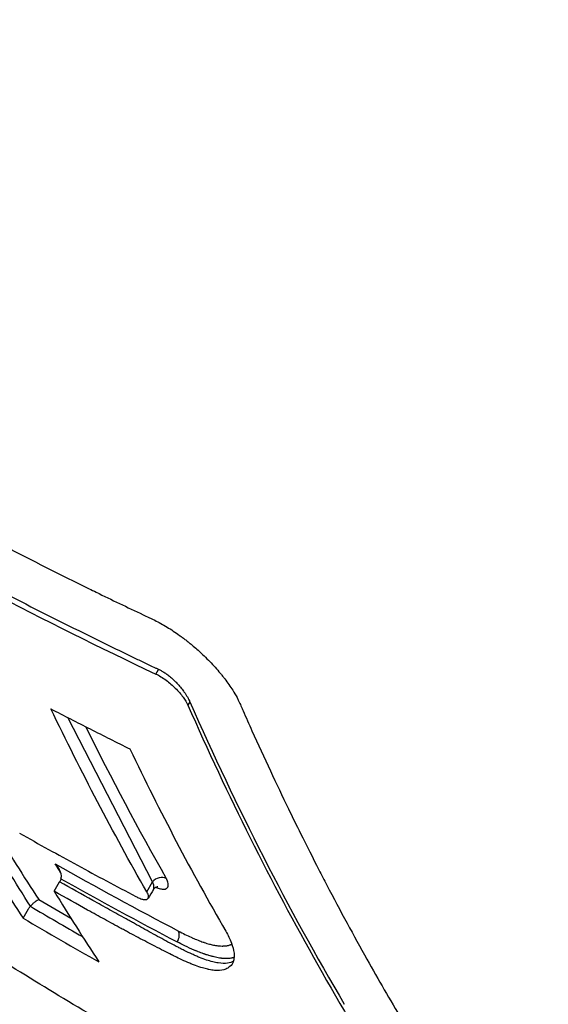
# Model space of a CAD drawing. Header units: millimetres. Extents: x 0 to 4378, y 0 to 2397.
# Tile 556 of 656: x 2593 to 2603, y 930 to 949. Entities that reach past the tile are written whole.
import ezdxf

# ---------------------------------------------------------------- set-up
doc = ezdxf.new("R2010")
doc.units = ezdxf.units.MM
doc.header["$LTSCALE"] = 0.2
doc.layers.add('01_Object Line', color=4, linetype='Continuous')

# ---------------------------------------------------------------- blocks, each defined once
blk = doc.blocks.new('Blk$A18R2-0W24D')
for p, q in [((-142.241, 77.462), (-142.189, 77.552)), ((-141.593, 76.934), (-141.63, 76.869)), ((-142.305, 73.488), (-143.923, 76.629)), ((-144.184, 73.308), (-144.08, 73.489)), ((-142.415, 73.298), (-142.305, 73.488))]:
    blk.add_line(p, q)
for centre, major_axis, ratio, start_param, end_param in [((28.63, 257.848), (-155.88, -199.839), 0.415212, 6.063345, 6.120335), ((-65.509, 161.524), (-60.369, -104.64), 0.577245, 5.914776, 5.957186), ((-69.171, 164.066), (-60.674, -105.048), 0.577394, 5.976389, 5.997489), ((-69.33, 164.136), (-60.859, -105.378), 0.577377, 5.978619, 5.999674), ((-144.344, 73.681), (0.258, -0.158), 0.755576, 1.036832, 1.323301), ((-94.96, 169.909), (26.705, 114.175), 0.494204, 2.675704, 2.678417), ((-72.291, 158.852), (98.842, 59.008), 0.777157, 3.557669, 3.586087), ((-72.207, 158.672), (-99.019, -58.935), 0.776942, 0.418714, 0.44548), ((-142.164, 73.406), (0.174, 0.099), 0.77354, 0.465979, 1.995866), ((-67.897, 163.313), (-60.833, -105.398), 0.577324, 5.978461, 5.999516), ((-72.914, 155.783), (-96.822, -57.828), 0.777191, 0.401414, 0.409159), ((-72.782, 155.606), (-97.084, -57.708), 0.776833, 0.401334, 0.413834), ((-72.916, 155.376), (-97.084, -57.708), 0.77683, 0.401272, 0.419419), ((-141.93, 72.396), (0.093, 0.177), 0.567947, 4.687236, 5.953583)]:
    blk.add_ellipse(centre, major_axis=major_axis, ratio=ratio, start_param=start_param, end_param=end_param)
for points, knots in [([(-54.895, 85.697), (-54.898, 85.699), (-54.926, 85.717), (-55.022, 85.776), (-55.064, 85.802), (-55.207, 85.888), (-55.325, 85.959), (-55.745, 86.209), (-56.112, 86.426), (-57.449, 87.213), (-58.66, 87.921), (-60.563, 89.03), (-61.008, 89.289), (-62.008, 89.87), (-62.569, 90.197), (-63.374, 90.664), (-63.593, 90.791), (-63.87, 90.952), (-63.921, 90.981), (-64.016, 91.037), (-64.062, 91.063), (-64.134, 91.105), (-64.159, 91.12), (-64.22, 91.155), (-64.259, 91.178), (-64.369, 91.242), (-64.46, 91.294), (-64.919, 91.563), (-65.294, 91.783), (-66.482, 92.478), (-67.341, 92.98), (-69.268, 94.107), (-70.348, 94.738), (-71.735, 95.549), (-71.977, 95.69), (-72.346, 95.906), (-72.469, 95.978), (-72.685, 96.104), (-72.771, 96.154), (-73.262, 96.44), (-73.725, 96.708), (-76.161, 98.12), (-78.184, 99.293), (-81.25, 101.068), (-82.233, 101.637), (-85.151, 103.326), (-87.135, 104.473), (-90.097, 106.185), (-91.057, 106.74), (-92.961, 107.839), (-93.911, 108.388), (-96.726, 110.013), (-98.62, 111.107), (-104.147, 114.294), (-107.871, 116.441), (-112.454, 119.08), (-113.232, 119.528), (-116.941, 121.665), (-119.914, 123.376), (-124.016, 125.738), (-125.136, 126.382), (-127.233, 127.59), (-128.21, 128.152), (-130.036, 129.203), (-130.886, 129.693), (-134.698, 131.888), (-137.599, 133.558), (-141.085, 135.568), (-141.773, 135.964), (-143.471, 136.943), (-144.468, 137.518), (-146.412, 138.64), (-147.358, 139.186), (-148.277, 139.716)], [0.000001, 0.000001, 0.000001, 0.000001, 0.0219532, 0.0219532, 0.0351184, 0.0351184, 0.0614547, 0.0614547, 0.1141108, 0.1141108, 0.2193661, 0.2193661, 0.2494452, 0.2494452, 0.2838226, 0.2838226, 0.2965481, 0.2965481, 0.2993275, 0.2993275, 0.3018631, 0.3018631, 0.3033739, 0.3033739, 0.3052155, 0.3052155, 0.3091295, 0.3091295, 0.3252412, 0.3252412, 0.3574735, 0.3574735, 0.3925774, 0.3925774, 0.3999028, 0.3999028, 0.4035745, 0.4035745, 0.4063648, 0.4063648, 0.4181873, 0.4181873, 0.4644663, 0.4644663, 0.485753, 0.485753, 0.5266159, 0.5266159, 0.5454334, 0.5454334, 0.5638445, 0.5638445, 0.5994036, 0.5994036, 0.6655638, 0.6655638, 0.6790011, 0.6790011, 0.7294087, 0.7294087, 0.7483147, 0.7483147, 0.7648625, 0.7648625, 0.7793406, 0.7793406, 0.8301111, 0.8301111, 0.8427768, 0.8427768, 0.8617727, 0.8617727, 0.8807622, 0.8807622, 0.8807622, 0.8807622]), ([(-137.631, 65.108), (-137.651, 65.12), (-137.667, 65.129), (-137.704, 65.15), (-137.722, 65.161), (-137.777, 65.192), (-137.813, 65.214), (-137.923, 65.278), (-137.997, 65.321), (-138.219, 65.453), (-138.369, 65.542), (-138.837, 65.826), (-139.159, 66.025), (-140.287, 66.743), (-141.115, 67.299), (-143.095, 68.69), (-144.263, 69.559), (-146.167, 71.052), (-146.91, 71.654), (-148.549, 73.02), (-149.443, 73.794), (-150.866, 75.068), (-151.399, 75.556), (-152.586, 76.663), (-153.239, 77.288), (-154.757, 78.779), (-155.618, 79.654), (-157.176, 81.292), (-157.874, 82.048), (-159.328, 83.669), (-160.079, 84.534), (-161.621, 86.372), (-162.408, 87.346), (-163.918, 89.29), (-164.642, 90.259), (-166.029, 92.198), (-166.694, 93.168), (-167.944, 95.081), (-168.53, 96.023), (-169.636, 97.895), (-170.154, 98.824), (-172.575, 103.434), (-173.87, 106.851), (-174.594, 110.527), (-174.691, 111.19), (-174.839, 112.78), (-174.841, 113.671), (-174.711, 114.901), (-174.646, 115.292), (-174.472, 116.039), (-174.363, 116.394), (-174.232, 116.728)], [0.000001, 0.000001, 0.000001, 0.000001, 0.008819, 0.008819, 0.017845, 0.017845, 0.035907, 0.035907, 0.072142, 0.072142, 0.145603, 0.145603, 0.301293, 0.301293, 0.697737, 0.697737, 1.249707, 1.249707, 1.602664, 1.602664, 2.030274, 2.030274, 2.287608, 2.287608, 2.606643, 2.606643, 3.037233, 3.037233, 3.398935, 3.398935, 3.802667, 3.802667, 4.249499, 4.249499, 4.690315, 4.690315, 5.13136, 5.13136, 5.56388, 5.56388, 5.998967, 5.998967, 7.754061, 7.754061, 8.158838, 8.158838, 8.768034, 8.768034, 9.073949, 9.073949, 9.380631, 9.380631, 9.380631, 9.380631]), ([(-137.112, 62.857), (-137.273, 62.95), (-137.721, 63.208), (-138.778, 63.859), (-139.199, 64.127), (-139.904, 64.587), (-140.188, 64.775), (-141.598, 65.725), (-142.746, 66.545), (-144.659, 67.983), (-145.427, 68.58), (-147.215, 70.014), (-148.233, 70.866), (-150.599, 72.926), (-151.937, 74.154), (-155.01, 77.121), (-156.728, 78.893), (-158.824, 81.209), (-159.266, 81.707), (-160.138, 82.707), (-160.564, 83.205), (-161.09, 83.831), (-161.194, 83.955), (-161.407, 84.212), (-161.515, 84.343), (-161.727, 84.599), (-161.832, 84.727), (-162.139, 85.103), (-162.34, 85.352), (-162.737, 85.849), (-162.934, 86.098), (-163.233, 86.479), (-163.337, 86.612), (-163.541, 86.875), (-163.643, 87.007), (-163.949, 87.405), (-164.154, 87.674), (-164.554, 88.205), (-164.752, 88.47), (-165.125, 88.975), (-165.299, 89.214), (-165.561, 89.577), (-165.648, 89.698), (-165.927, 90.088), (-166.111, 90.348), (-166.476, 90.87), (-166.656, 91.131), (-167.012, 91.651), (-167.186, 91.908), (-167.533, 92.429), (-167.694, 92.672), (-167.944, 93.055), (-168.032, 93.191), (-168.191, 93.438), (-168.265, 93.553), (-168.416, 93.791), (-168.496, 93.917), (-168.734, 94.295), (-168.887, 94.543), (-169.189, 95.036), (-169.338, 95.281), (-169.632, 95.773), (-169.776, 96.018), (-170.059, 96.504), (-170.198, 96.748), (-170.472, 97.232), (-170.605, 97.471), (-170.867, 97.948), (-171.006, 98.205), (-171.205, 98.578), (-171.266, 98.695), (-171.383, 98.917), (-171.442, 99.031), (-171.957, 100.028), (-172.38, 100.901), (-172.938, 102.135), (-173.1, 102.507), (-173.402, 103.221), (-173.542, 103.564), (-173.801, 104.223), (-173.921, 104.538), (-174.087, 104.994), (-174.14, 105.141), (-174.241, 105.428), (-174.29, 105.569), (-174.382, 105.841), (-174.426, 105.976), (-174.554, 106.368), (-174.635, 106.629), (-174.78, 107.113), (-174.848, 107.351), (-174.972, 107.806), (-175.029, 108.024), (-175.106, 108.339), (-175.131, 108.44), (-175.2, 108.734), (-175.243, 108.925), (-175.32, 109.29), (-175.356, 109.468), (-175.451, 109.971), (-175.504, 110.294), (-175.629, 111.167), (-175.682, 111.703), (-175.752, 112.995), (-175.736, 113.726), (-175.625, 114.75), (-175.574, 115.08), (-175.474, 115.555), (-175.438, 115.71), (-175.377, 115.938), (-175.356, 116.013), (-175.324, 116.125), (-175.312, 116.162), (-175.295, 116.217), (-175.29, 116.236), (-175.278, 116.272), (-175.272, 116.29), (-175.266, 116.309)], [0.000002, 0.000002, 0.000002, 0.000002, 0.068396, 0.068396, 0.113225, 0.113225, 0.143068, 0.143068, 0.261804, 0.261804, 0.340398, 0.340398, 0.445112, 0.445112, 0.58476, 0.58476, 0.770646, 0.770646, 0.820914, 0.820914, 0.870505, 0.870505, 0.882769, 0.882769, 0.895757, 0.895757, 0.908699, 0.908699, 0.933689, 0.933689, 0.958342, 0.958342, 0.971541, 0.971541, 0.985008, 0.985008, 1.012116, 1.012116, 1.039467, 1.039467, 1.064342, 1.064342, 1.077017, 1.077017, 1.103525, 1.103525, 1.129763, 1.129763, 1.156376, 1.156376, 1.183318, 1.183318, 1.195097, 1.195097, 1.205034, 1.205034, 1.215755, 1.215755, 1.236325, 1.236325, 1.256757, 1.256757, 1.277456, 1.277456, 1.298369, 1.298369, 1.31914, 1.31914, 1.338917, 1.338917, 1.348349, 1.348349, 1.358318, 1.358318, 1.436393, 1.436393, 1.470506, 1.470506, 1.502489, 1.502489, 1.53257, 1.53257, 1.546517, 1.546517, 1.559977, 1.559977, 1.573067, 1.573067, 1.598315, 1.598315, 1.621947, 1.621947, 1.64382, 1.64382, 1.654133, 1.654133, 1.674222, 1.674222, 1.692702, 1.692702, 1.72678, 1.72678, 1.786154, 1.786154, 1.875164, 1.875164, 1.919672, 1.919672, 1.941935, 1.941935, 1.953066, 1.953066, 1.958631, 1.958631, 1.961414, 1.961414, 1.964192, 1.964192, 1.964192, 1.964192]), ([(-137.112, 62.857), (-137.082, 62.84), (-137.054, 62.824), (-136.997, 62.792), (-136.968, 62.775), (-136.882, 62.726), (-136.825, 62.694), (-136.653, 62.597), (-136.538, 62.534), (-136.196, 62.345), (-135.97, 62.223), (-135.297, 61.866), (-134.855, 61.642), (-134.126, 61.286), (-133.835, 61.148), (-132.403, 60.49), (-131.293, 60.042), (-129.918, 59.56), (-129.616, 59.458), (-128.513, 59.108), (-127.739, 58.901), (-125.997, 58.524), (-125.053, 58.39), (-124.053, 58.332), (-123.94, 58.327), (-122.64, 58.281), (-121.561, 58.4), (-119.538, 58.986), (-118.627, 59.493), (-117.164, 60.884), (-116.608, 61.77), (-116.078, 63.353), (-115.952, 63.906), (-115.542, 66.895), (-115.956, 69.921), (-117.901, 75.755), (-119.047, 78.344), (-121.946, 83.729), (-123.694, 86.517), (-125.69, 89.311)], [-8.649689, -8.649689, -8.649689, -8.649689, -8.637409, -8.637409, -8.624985, -8.624985, -8.600078, -8.600078, -8.550156, -8.550156, -8.450665, -8.450665, -8.252393, -8.252393, -8.119323, -8.119323, -7.592166, -7.592166, -7.442693, -7.442693, -7.047186, -7.047186, -6.520095, -6.520095, -6.453502, -6.453502, -5.733954, -5.733954, -4.923941, -4.923941, -4.117004, -4.117004, -3.731257, -3.731257, -2.166854, -2.166854, -1.083067, -1.083067, -0.000001, -0.000001, -0.000001, -0.000001]), ([(-137.631, 65.108), (-137.608, 65.095), (-137.59, 65.084), (-137.55, 65.062), (-137.53, 65.05), (-137.469, 65.015), (-137.429, 64.993), (-137.308, 64.924), (-137.227, 64.878), (-136.982, 64.741), (-136.818, 64.651), (-136.303, 64.372), (-135.956, 64.19), (-133.875, 63.139), (-132.181, 62.436), (-129.137, 61.432), (-127.746, 61.1), (-124.185, 60.62), (-122.241, 60.812), (-119.108, 62.298), (-117.87, 63.72), (-116.949, 68.164), (-117.21, 70.929), (-118.831, 76.283), (-119.796, 78.619), (-122.297, 83.535), (-123.823, 86.089), (-125.596, 88.691)], [-8.642266, -8.642266, -8.642266, -8.642266, -8.632346, -8.632346, -8.622197, -8.622197, -8.601866, -8.601866, -8.560989, -8.560989, -8.477588, -8.477588, -8.298471, -8.298471, -7.409545, -7.409545, -6.575204, -6.575204, -5.096739, -5.096739, -3.506638, -3.506638, -2.014963, -2.014963, -1.012761, -1.012761, -0.000001, -0.000001, -0.000001, -0.000001]), ([(-154.398, 84.607), (-154.393, 84.603), (-154.388, 84.599), (-154.382, 84.596), (-154.375, 84.59), (-154.367, 84.585), (-154.36, 84.58), (-154.345, 84.569), (-154.33, 84.559), (-154.314, 84.548), (-154.254, 84.506), (-154.193, 84.464), (-154.133, 84.422), (-154.072, 84.38), (-154.011, 84.339), (-153.951, 84.297), (-153.935, 84.286), (-153.92, 84.276), (-153.905, 84.265), (-153.89, 84.255), (-153.875, 84.245), (-153.859, 84.234), (-153.829, 84.213), (-153.799, 84.192), (-153.768, 84.172), (-153.524, 84.005), (-153.28, 83.84), (-153.034, 83.676), (-152.542, 83.347), (-152.046, 83.024), (-151.545, 82.705), (-151.044, 82.386), (-150.539, 82.072), (-150.03, 81.763), (-149.521, 81.454), (-149.007, 81.15), (-148.489, 80.851), (-148.48, 80.846), (-148.472, 80.841), (-148.463, 80.835), (-147.954, 80.541), (-147.44, 80.252), (-146.923, 79.968), (-146.397, 79.679), (-145.866, 79.394), (-145.332, 79.115), (-144.797, 78.835), (-144.259, 78.561), (-143.716, 78.292), (-143.445, 78.157), (-143.173, 78.024), (-142.9, 77.891), (-142.865, 77.875), (-142.831, 77.858), (-142.797, 77.842), (-142.78, 77.834), (-142.763, 77.826), (-142.746, 77.817), (-142.729, 77.809), (-142.712, 77.801), (-142.694, 77.793), (-142.626, 77.76), (-142.558, 77.727), (-142.489, 77.694), (-142.421, 77.662), (-142.352, 77.629), (-142.283, 77.596), (-142.266, 77.588), (-142.249, 77.58), (-142.232, 77.572), (-142.223, 77.568), (-142.215, 77.564), (-142.206, 77.56), (-142.2, 77.557), (-142.195, 77.554), (-142.189, 77.552)], [0, 0, 0, 0, 0.0013857, 0.0013857, 0.0013857, 0.0033723, 0.0033723, 0.0033723, 0.0073454, 0.0073454, 0.0073454, 0.0232379, 0.0232379, 0.0232379, 0.0391303, 0.0391303, 0.0391303, 0.0431034, 0.0431034, 0.0431034, 0.0470765, 0.0470765, 0.0470765, 0.0550227, 0.0550227, 0.0550227, 0.1185925, 0.1185925, 0.1185925, 0.2457321, 0.2457321, 0.2457321, 0.3728716, 0.3728716, 0.3728716, 0.5000112, 0.5000112, 0.5000112, 0.5021867, 0.5021867, 0.5021867, 0.6271507, 0.6271507, 0.6271507, 0.7543218, 0.7543218, 0.7543218, 0.8814771, 0.8814771, 0.8814771, 0.9450548, 0.9450548, 0.9450548, 0.953002, 0.953002, 0.953002, 0.9569756, 0.9569756, 0.9569756, 0.9609492, 0.9609492, 0.9609492, 0.9768436, 0.9768436, 0.9768436, 0.992738, 0.992738, 0.992738, 0.9967116, 0.9967116, 0.9967116, 0.9986984, 0.9986984, 0.9986984, 1, 1, 1, 1]), ([(-154.45, 84.517), (-152.54, 83.186), (-150.561, 81.928), (-146.485, 79.575), (-144.393, 78.48), (-142.241, 77.462)], [0, 0, 0, 0, 0.502185, 0.502185, 1, 1, 1, 1]), ([(-148.609, 81.811), (-148.599, 81.805), (-148.589, 81.8), (-148.579, 81.794), (-148.071, 81.5), (-147.558, 81.211), (-147.041, 80.927), (-146.992, 80.9), (-146.943, 80.873), (-146.894, 80.847), (-146.37, 80.56), (-145.842, 80.278), (-145.31, 80.001), (-145.257, 79.974), (-145.205, 79.947), (-145.153, 79.919), (-144.611, 79.639), (-144.065, 79.363), (-143.515, 79.093), (-143.471, 79.072), (-143.427, 79.05), (-143.383, 79.028), (-143.085, 78.883), (-142.787, 78.739), (-142.487, 78.597), (-142.449, 78.579), (-142.412, 78.561), (-142.374, 78.543), (-142.356, 78.534), (-142.337, 78.525), (-142.318, 78.517), (-142.299, 78.508), (-142.281, 78.499), (-142.262, 78.49), (-142.186, 78.452), (-142.108, 78.409), (-142.028, 78.361), (-141.949, 78.313), (-141.869, 78.26), (-141.79, 78.202), (-141.77, 78.188), (-141.75, 78.174), (-141.73, 78.159), (-141.72, 78.151), (-141.711, 78.144), (-141.701, 78.136)], [-0.8616263, -0.8616263, -0.8616263, -0.8616263, -0.8610298, -0.8610298, -0.8610298, -0.8298956, -0.8298956, -0.8298956, -0.826965, -0.826965, -0.826965, -0.7954426, -0.7954426, -0.7954426, -0.7923494, -0.7923494, -0.7923494, -0.7603025, -0.7603025, -0.7603025, -0.7577381, -0.7577381, -0.7577381, -0.7404325, -0.7404325, -0.7404325, -0.7382693, -0.7382693, -0.7382693, -0.7371877, -0.7371877, -0.7371877, -0.7361061, -0.7361061, -0.7361061, -0.7317796, -0.7317796, -0.7317796, -0.7274532, -0.7274532, -0.7274532, -0.7263716, -0.7263716, -0.7263716, -0.7258308, -0.7258308, -0.7258308, -0.7258308]), ([(-141.701, 78.136), (-141.691, 78.129), (-141.681, 78.121), (-141.661, 78.106), (-141.652, 78.099), (-141.632, 78.083), (-141.622, 78.075), (-141.603, 78.06), (-141.583, 78.044), (-141.555, 78.02), (-141.505, 77.978), (-141.465, 77.944), (-141.396, 77.882), (-141.358, 77.846), (-141.246, 77.738), (-141.174, 77.665), (-141.075, 77.554), (-141.043, 77.517), (-140.997, 77.461), (-140.981, 77.443), (-140.959, 77.415), (-140.952, 77.406), (-140.938, 77.388), (-140.931, 77.379), (-140.868, 77.296), (-140.817, 77.224), (-140.742, 77.105), (-140.715, 77.058), (-140.69, 77.012)], [-0.72583083, -0.72583083, -0.72583083, -0.72583083, -0.72529003, -0.72529003, -0.72474923, -0.72474923, -0.72420843, -0.72420843, -0.72366763, -0.72312683, -0.72258602, -0.72084984, -0.72084984, -0.71857285, -0.71857285, -0.71401887, -0.71401887, -0.71174188, -0.71174188, -0.71060338, -0.71060338, -0.71003414, -0.71003414, -0.70946489, -0.70946489, -0.70491091, -0.70491091, -0.70178277, -0.70178277, -0.70178277, -0.70178277]), ([(-142.241, 77.462), (-142.21, 77.448), (-142.178, 77.431), (-142.112, 77.391), (-142.078, 77.368), (-141.983, 77.298), (-141.924, 77.247), (-141.812, 77.137), (-141.761, 77.077), (-141.681, 76.967), (-141.651, 76.916), (-141.63, 76.869)], [-0.09661852, -0.09661852, -0.09661852, -0.09661852, -0.08429612, -0.08429612, -0.07141548, -0.07141548, -0.04825685, -0.04825685, -0.02320784, -0.02320784, -0.00000099, -0.00000099, -0.00000099, -0.00000099]), ([(-142.189, 77.552), (-142.186, 77.55), (-142.183, 77.549), (-142.18, 77.548), (-142.171, 77.543), (-142.163, 77.539), (-142.154, 77.535), (-142.145, 77.53), (-142.136, 77.525), (-142.127, 77.52), (-142.118, 77.515), (-142.109, 77.51), (-142.1, 77.505), (-142.091, 77.499), (-142.082, 77.494), (-142.073, 77.488), (-142.064, 77.482), (-142.055, 77.476), (-142.046, 77.469), (-142.024, 77.454), (-142.003, 77.438), (-141.982, 77.421), (-141.975, 77.415), (-141.967, 77.409), (-141.96, 77.403), (-141.937, 77.383), (-141.914, 77.362), (-141.891, 77.341), (-141.879, 77.329), (-141.867, 77.317), (-141.855, 77.305), (-141.831, 77.28), (-141.809, 77.255), (-141.788, 77.231), (-141.765, 77.204), (-141.744, 77.178), (-141.724, 77.151), (-141.71, 77.132), (-141.697, 77.113), (-141.684, 77.094), (-141.662, 77.062), (-141.643, 77.031), (-141.627, 77.001), (-141.626, 76.999), (-141.624, 76.997), (-141.623, 76.995), (-141.615, 76.979), (-141.607, 76.964), (-141.6, 76.949), (-141.597, 76.944), (-141.595, 76.939), (-141.593, 76.934)], [0, 0, 0, 0, 0.012221, 0.012221, 0.012221, 0.047655, 0.047655, 0.047655, 0.083088, 0.083088, 0.083088, 0.118522, 0.118522, 0.118522, 0.153956, 0.153956, 0.153956, 0.18939, 0.18939, 0.18939, 0.274043, 0.274043, 0.274043, 0.303147, 0.303147, 0.303147, 0.399406, 0.399406, 0.399406, 0.452337, 0.452337, 0.452337, 0.557779, 0.557779, 0.557779, 0.669196, 0.669196, 0.669196, 0.750718, 0.750718, 0.750718, 0.889469, 0.889469, 0.889469, 0.899909, 0.899909, 0.899909, 0.974503, 0.974503, 0.974503, 1, 1, 1, 1]), ([(-140.69, 77.012), (-140.679, 76.991), (-140.669, 76.97), (-140.651, 76.934), (-140.644, 76.918), (-140.63, 76.886), (-140.623, 76.87), (-140.602, 76.822), (-140.588, 76.791), (-140.518, 76.632), (-140.461, 76.505), (-140.289, 76.122), (-140.172, 75.866), (-139.939, 75.368), (-139.824, 75.126), (-139.631, 74.728), (-139.554, 74.571), (-139.36, 74.181), (-139.243, 73.949), (-139.075, 73.621), (-139.025, 73.524), (-138.847, 73.183), (-138.717, 72.939), (-138.462, 72.467), (-138.335, 72.237), (-138.098, 71.813), (-137.987, 71.618), (-137.765, 71.234), (-137.654, 71.044), (-137.497, 70.78), (-137.453, 70.706), (-137.295, 70.443), (-137.18, 70.254), (-136.95, 69.882), (-136.834, 69.697), (-136.652, 69.412), (-136.586, 69.31), (-136.413, 69.042), (-136.305, 68.876), (-136.087, 68.548), (-135.978, 68.386), (-135.792, 68.113), (-135.715, 68.002), (-135.634, 67.884), (-135.629, 67.877), (-135.548, 67.761), (-135.472, 67.652), (-135.376, 67.516), (-135.356, 67.488), (-135.327, 67.448), (-135.318, 67.434), (-135.299, 67.407), (-135.289, 67.393), (-135.26, 67.353), (-135.244, 67.327), (-135.214, 67.277), (-135.201, 67.253), (-135.179, 67.208), (-135.17, 67.186), (-135.157, 67.145), (-135.153, 67.126), (-135.149, 67.104), (-135.149, 67.099), (-135.148, 67.091), (-135.148, 67.086), (-135.148, 67.074), (-135.148, 67.066), (-135.151, 67.043), (-135.155, 67.029), (-135.167, 67.005), (-135.175, 66.994), (-135.191, 66.979), (-135.197, 66.974), (-135.204, 66.97)], [-0.7017828, -0.7017828, -0.7017828, -0.7017828, -0.7003569, -0.7003569, -0.6992184, -0.6992184, -0.6980799, -0.6980799, -0.695803, -0.695803, -0.686695, -0.686695, -0.6680969, -0.6680969, -0.6502632, -0.6502632, -0.6386154, -0.6386154, -0.621147, -0.621147, -0.6138313, -0.6138313, -0.5952068, -0.5952068, -0.5773995, -0.5773995, -0.5620652, -0.5620652, -0.5469441, -0.5469441, -0.5409677, -0.5409677, -0.5257367, -0.5257367, -0.5106145, -0.5106145, -0.5021739, -0.5021739, -0.48836, -0.48836, -0.4746264, -0.4746264, -0.4651526, -0.4651526, -0.4645611, -0.4645611, -0.4551579, -0.4551579, -0.4528071, -0.4528071, -0.4516317, -0.4516317, -0.4504563, -0.4504563, -0.4481055, -0.4481055, -0.4457547, -0.4457547, -0.4434039, -0.4434039, -0.4410531, -0.4410531, -0.4404654, -0.4404654, -0.4398777, -0.4398777, -0.4387023, -0.4387023, -0.4363515, -0.4363515, -0.4340007, -0.4340007, -0.4326907, -0.4326907, -0.4326907, -0.4326907]), ([(-141.63, 76.869), (-140.868, 75.14), (-140.041, 73.484), (-138.253, 70.317), (-137.294, 68.809), (-136.271, 67.376)], [-1.721723, -1.721723, -1.721723, -1.721723, -0.860862, -0.860862, -0.000001, -0.000001, -0.000001, -0.000001]), ([(-142.415, 73.298), (-142.738, 73.862), (-143.05, 74.436), (-143.66, 75.601), (-143.957, 76.194), (-144.248, 76.796)], [-1, -1, -1, -1, -0.5, -0.5, 0, 0, 0, 0]), ([(-144.248, 76.796), (-143.998, 76.668), (-143.748, 76.54), (-143.245, 76.284), (-142.992, 76.157), (-142.738, 76.03)], [0, 0, 0, 0, 0.1025805, 0.1025805, 0.205161, 0.205161, 0.205161, 0.205161]), ([(-142.738, 76.03), (-142.451, 75.432), (-142.154, 74.842), (-141.549, 73.683), (-141.23, 73.109), (-140.904, 72.545)], [-0.9999995, -0.9999995, -0.9999995, -0.9999995, -0.4999998, -0.4999998, 0, 0, 0, 0]), ([(-144.844, 74.418), (-144.478, 74.211), (-144.11, 74.008), (-143.37, 73.605), (-142.998, 73.406), (-142.624, 73.21)], [0, 0, 0, 0, 0.1540444, 0.1540444, 0.3080886, 0.3080886, 0.3080886, 0.3080886]), ([(-136.509, 67.276), (-137.612, 67.791), (-138.7, 68.326), (-140.798, 69.418), (-141.807, 69.972), (-143.795, 71.121), (-144.771, 71.714), (-146.733, 72.968), (-147.715, 73.628), (-148.679, 74.308)], [-1.723661, -1.723661, -1.723661, -1.723661, -1.283811, -1.283811, -0.862142, -0.862142, -0.4403, -0.4403, -0.000001, -0.000001, -0.000001, -0.000001]), ([(-144.06, 73.656), (-144.062, 73.662), (-144.066, 73.68), (-144.08, 73.715), (-144.086, 73.726), (-144.094, 73.742), (-144.097, 73.748), (-144.106, 73.761), (-144.11, 73.767), (-144.111, 73.768)], [-0.001940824, -0.001940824, -0.001940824, -0.001940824, -0.001030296, -0.001030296, -0.000586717, -0.000586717, -0.000363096, -0.000363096, -0.000011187, -0.000011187, -0.000011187, -0.000011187]), ([(-144.06, 73.656), (-144.056, 73.641), (-144.054, 73.626), (-144.05, 73.597), (-144.05, 73.587), (-144.05, 73.581)], [0.000000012, 0.000000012, 0.000000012, 0.000000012, 0.004477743, 0.004477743, 0.008944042, 0.008944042, 0.008944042, 0.008944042]), ([(-144.055, 73.549), (-144.058, 73.538), (-144.061, 73.528), (-144.07, 73.508), (-144.075, 73.498), (-144.08, 73.489)], [0.000001, 0.000001, 0.000001, 0.000001, 0.00328393, 0.00328393, 0.006574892, 0.006574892, 0.006574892, 0.006574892]), ([(-141.782, 72.219), (-141.805, 72.231), (-141.829, 72.243), (-141.956, 72.309), (-142.062, 72.366), (-142.275, 72.483), (-142.382, 72.543), (-142.543, 72.632), (-142.596, 72.662), (-142.676, 72.707), (-142.703, 72.721), (-142.756, 72.751), (-142.783, 72.765), (-142.862, 72.809), (-142.915, 72.838), (-143.021, 72.896), (-143.074, 72.926), (-143.233, 73.014), (-143.339, 73.073), (-143.657, 73.251), (-143.869, 73.37), (-144.08, 73.489)], [0.5482111, 0.5482111, 0.5482111, 0.5482111, 0.5625, 0.5625, 0.625, 0.625, 0.6875, 0.6875, 0.71875, 0.71875, 0.734375, 0.734375, 0.75, 0.75, 0.78125, 0.78125, 0.8125, 0.8125, 0.875, 0.875, 1, 1, 1, 1]), ([(-144.055, 73.549), (-144.053, 73.554), (-144.052, 73.559), (-144.051, 73.57), (-144.051, 73.575), (-144.05, 73.581)], [-0.003301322, -0.003301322, -0.003301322, -0.003301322, -0.00168923, -0.00168923, -0.000000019, -0.000000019, -0.000000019, -0.000000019]), ([(-142.289, 73.341), (-142.283, 73.351), (-142.278, 73.364), (-142.276, 73.393), (-142.277, 73.41), (-142.284, 73.437), (-142.288, 73.447), (-142.293, 73.462), (-142.296, 73.467), (-142.3, 73.478), (-142.303, 73.483), (-142.305, 73.488)], [-0.3716385, -0.3716385, -0.3716385, -0.3716385, -0.25, -0.25, -0.125, -0.125, -0.0625, -0.0625, -0.03125, -0.03125, 0, 0, 0, 0]), ([(-142.241, 73.385), (-142.24, 73.385), (-142.24, 73.384), (-142.209, 73.372), (-142.181, 73.363), (-142.13, 73.351), (-142.108, 73.348), (-142.07, 73.349), (-142.054, 73.353), (-142.036, 73.363), (-142.03, 73.367), (-142.021, 73.376), (-142.017, 73.381), (-142.007, 73.399), (-142.003, 73.413), (-142.003, 73.445), (-142.005, 73.464), (-142.016, 73.496), (-142.02, 73.507), (-142.028, 73.525), (-142.03, 73.531), (-142.036, 73.543), (-142.039, 73.549), (-142.043, 73.555)], [0.1220283, 0.1220283, 0.1220283, 0.1220283, 0.125, 0.125, 0.25, 0.25, 0.375, 0.375, 0.5, 0.5, 0.5625, 0.5625, 0.625, 0.625, 0.75, 0.75, 0.875, 0.875, 0.9375, 0.9375, 0.96875, 0.96875, 1, 1, 1, 1]), ([(-140.904, 72.545), (-140.865, 72.473), (-140.827, 72.396), (-140.798, 72.319), (-140.774, 72.254), (-140.755, 72.188), (-140.748, 72.127), (-140.746, 72.108), (-140.745, 72.09), (-140.745, 72.072), (-140.745, 72.036), (-140.749, 72.004), (-140.758, 71.976), (-140.772, 71.929), (-140.797, 71.895), (-140.825, 71.87), (-140.85, 71.847), (-140.877, 71.832), (-140.902, 71.821), (-140.915, 71.816), (-140.929, 71.811), (-140.944, 71.807), (-140.993, 71.794), (-141.051, 71.79), (-141.119, 71.796), (-141.153, 71.798), (-141.189, 71.804), (-141.228, 71.812), (-141.235, 71.813), (-141.243, 71.815), (-141.251, 71.816), (-141.284, 71.824), (-141.317, 71.833), (-141.351, 71.843), (-141.395, 71.856), (-141.44, 71.871), (-141.485, 71.888), (-141.509, 71.897), (-141.533, 71.906), (-141.557, 71.916), (-141.581, 71.926), (-141.606, 71.936), (-141.631, 71.947), (-141.681, 71.969), (-141.732, 71.993), (-141.784, 72.017), (-141.824, 72.036), (-141.864, 72.056), (-141.905, 72.076), (-141.917, 72.082), (-141.929, 72.088), (-141.941, 72.094), (-142.036, 72.14), (-142.142, 72.195), (-142.26, 72.256), (-142.359, 72.307), (-142.466, 72.363), (-142.581, 72.424), (-142.633, 72.452), (-142.687, 72.481), (-142.742, 72.51), (-142.768, 72.524), (-142.795, 72.539), (-142.822, 72.554), (-142.849, 72.568), (-142.876, 72.582), (-142.903, 72.597), (-142.955, 72.625), (-143.009, 72.655), (-143.064, 72.684), (-143.116, 72.713), (-143.17, 72.742), (-143.224, 72.772), (-143.328, 72.829), (-143.435, 72.888), (-143.545, 72.95), (-143.748, 73.062), (-143.962, 73.182), (-144.184, 73.308)], [-1.03804, -1.03804, -1.03804, -1.03804, -0.978491, -0.978491, -0.978491, -0.928539, -0.928539, -0.928539, -0.91337, -0.91337, -0.91337, -0.882257, -0.882257, -0.882257, -0.828568, -0.828568, -0.828568, -0.780434, -0.780434, -0.780434, -0.75519, -0.75519, -0.75519, -0.671937, -0.671937, -0.671937, -0.630511, -0.630511, -0.630511, -0.622424, -0.622424, -0.622424, -0.588576, -0.588576, -0.588576, -0.544343, -0.544343, -0.544343, -0.521532, -0.521532, -0.521532, -0.498402, -0.498402, -0.498402, -0.451735, -0.451735, -0.451735, -0.41589, -0.41589, -0.41589, -0.405618, -0.405618, -0.405618, -0.32589, -0.32589, -0.32589, -0.258613, -0.258613, -0.258613, -0.227978, -0.227978, -0.227978, -0.213247, -0.213247, -0.213247, -0.198861, -0.198861, -0.198861, -0.171016, -0.171016, -0.171016, -0.144258, -0.144258, -0.144258, -0.093446, -0.093446, -0.093446, 0, 0, 0, 0]), ([(-142.624, 73.21), (-142.6, 73.197), (-142.578, 73.187), (-142.557, 73.178), (-142.554, 73.176), (-142.551, 73.175), (-142.548, 73.174), (-142.535, 73.168), (-142.523, 73.164), (-142.511, 73.16), (-142.502, 73.157), (-142.493, 73.155), (-142.484, 73.153), (-142.471, 73.15), (-142.458, 73.149), (-142.448, 73.149), (-142.439, 73.149), (-142.431, 73.15), (-142.425, 73.151), (-142.419, 73.153), (-142.414, 73.155), (-142.409, 73.157), (-142.408, 73.158), (-142.406, 73.159), (-142.405, 73.159), (-142.388, 73.17), (-142.379, 73.186), (-142.381, 73.211), (-142.383, 73.234), (-142.394, 73.263), (-142.415, 73.298)], [-0.06988791, -0.06988791, -0.06988791, -0.06988791, -0.06329468, -0.06329468, -0.06329468, -0.06229698, -0.06229698, -0.06229698, -0.05812881, -0.05812881, -0.05812881, -0.05480713, -0.05480713, -0.05480713, -0.04932066, -0.04932066, -0.04932066, -0.04439587, -0.04439587, -0.04439587, -0.03995243, -0.03995243, -0.03995243, -0.03840395, -0.03840395, -0.03840395, -0.01857631, -0.01857631, -0.01857631, 0, 0, 0, 0]), ([(-142.204, 73.396), (-142.204, 73.396), (-142.204, 73.396), (-142.209, 73.395), (-142.218, 73.394), (-142.241, 73.386), (-142.254, 73.379), (-142.274, 73.361), (-142.283, 73.351), (-142.29, 73.34)], [0.03645645, 0.03645645, 0.03645645, 0.03645645, 0.03945712, 0.03945712, 0.0489957, 0.0489957, 0.05892271, 0.05892271, 0.06618175, 0.06618175, 0.06618175, 0.06618175]), ([(-144.639, 73.022), (-144.632, 73.029), (-144.625, 73.036), (-144.618, 73.044), (-144.61, 73.051), (-144.602, 73.059), (-144.595, 73.067), (-144.587, 73.075), (-144.572, 73.089), (-144.558, 73.103), (-144.536, 73.121), (-144.522, 73.13), (-144.497, 73.144), (-144.487, 73.148), (-144.479, 73.15)], [0, 0, 0, 0, 0.103921, 0.103921, 0.103921, 0.219411, 0.219411, 0.219411, 0.342901, 0.470879, 0.470879, 0.734386, 0.734386, 1, 1, 1, 1]), ([(-144.778, 72.794), (-144.744, 72.854), (-144.709, 72.914), (-144.664, 72.993), (-144.652, 73.008), (-144.639, 73.022)], [0, 0, 0, 0, 0.759444, 0.759444, 1, 1, 1, 1]), ([(-141.81, 72.547), (-141.767, 72.524), (-141.725, 72.503), (-141.685, 72.483), (-141.644, 72.464), (-141.605, 72.445), (-141.566, 72.428), (-141.56, 72.425), (-141.554, 72.422), (-141.547, 72.419), (-141.528, 72.411), (-141.509, 72.403), (-141.49, 72.395), (-141.453, 72.379), (-141.417, 72.365), (-141.382, 72.352), (-141.368, 72.347), (-141.353, 72.341), (-141.339, 72.337), (-141.331, 72.334), (-141.323, 72.331), (-141.315, 72.328), (-141.281, 72.317), (-141.249, 72.307), (-141.217, 72.299), (-141.213, 72.298), (-141.209, 72.297), (-141.205, 72.296), (-141.176, 72.288), (-141.148, 72.282), (-141.122, 72.277), (-141.092, 72.271), (-141.064, 72.267), (-141.037, 72.265), (-141.016, 72.263), (-140.995, 72.262), (-140.976, 72.261), (-140.968, 72.261), (-140.96, 72.261), (-140.953, 72.262), (-140.929, 72.262), (-140.907, 72.264), (-140.886, 72.268), (-140.865, 72.271), (-140.845, 72.276), (-140.827, 72.282), (-140.824, 72.283), (-140.82, 72.284), (-140.817, 72.286), (-140.815, 72.287), (-140.813, 72.287), (-140.81, 72.288)], [0, 0, 0, 0, 0.0455401, 0.0455401, 0.0455401, 0.0914636, 0.0914636, 0.0914636, 0.0990195, 0.0990195, 0.0990195, 0.1224227, 0.1224227, 0.1224227, 0.1687343, 0.1687343, 0.1687343, 0.188272, 0.188272, 0.188272, 0.1992646, 0.1992646, 0.1992646, 0.246802, 0.246802, 0.246802, 0.2530244, 0.2530244, 0.2530244, 0.2967585, 0.2967585, 0.2967585, 0.3448074, 0.3448074, 0.3448074, 0.3833234, 0.3833234, 0.3833234, 0.3983793, 0.3983793, 0.3983793, 0.445499, 0.445499, 0.445499, 0.4915866, 0.4915866, 0.4915866, 0.5, 0.5, 0.5, 0.5059243, 0.5059243, 0.5059243, 0.5059243]), ([(-140.746, 72.045), (-140.746, 72.044), (-140.747, 72.044), (-140.747, 72.044), (-140.75, 72.043), (-140.752, 72.042), (-140.755, 72.041), (-140.756, 72.041), (-140.757, 72.04), (-140.758, 72.04), (-140.764, 72.038), (-140.769, 72.036), (-140.774, 72.035), (-140.779, 72.033), (-140.784, 72.032), (-140.79, 72.031), (-140.801, 72.028), (-140.812, 72.026), (-140.826, 72.024), (-140.839, 72.022), (-140.855, 72.021), (-140.872, 72.02), (-140.888, 72.02), (-140.906, 72.02), (-140.925, 72.021), (-140.929, 72.021), (-140.933, 72.021), (-140.937, 72.021), (-140.951, 72.022), (-140.966, 72.024), (-140.98, 72.025), (-140.985, 72.026), (-140.991, 72.027), (-140.996, 72.027), (-141.015, 72.03), (-141.034, 72.033), (-141.052, 72.036), (-141.07, 72.04), (-141.087, 72.043), (-141.103, 72.047), (-141.12, 72.051), (-141.135, 72.054), (-141.149, 72.058), (-141.155, 72.059), (-141.161, 72.061), (-141.167, 72.063), (-141.172, 72.064), (-141.178, 72.066), (-141.184, 72.067), (-141.197, 72.071), (-141.211, 72.075), (-141.226, 72.079), (-141.238, 72.083), (-141.251, 72.087), (-141.264, 72.091), (-141.273, 72.094), (-141.281, 72.097), (-141.29, 72.1), (-141.296, 72.102), (-141.303, 72.104), (-141.31, 72.107), (-141.316, 72.109), (-141.322, 72.111), (-141.328, 72.113), (-141.363, 72.125), (-141.399, 72.139), (-141.434, 72.152), (-141.437, 72.153), (-141.439, 72.155), (-141.442, 72.156), (-141.452, 72.159), (-141.462, 72.163), (-141.472, 72.168), (-141.477, 72.17), (-141.482, 72.172), (-141.488, 72.174), (-141.494, 72.177), (-141.501, 72.18), (-141.507, 72.182), (-141.635, 72.237), (-141.747, 72.294), (-141.832, 72.339)], [0.491362, 0.491362, 0.491362, 0.491362, 0.4923468, 0.4923468, 0.4923468, 0.4970366, 0.4970366, 0.4970366, 0.5, 0.5, 0.5, 0.5148376, 0.5148376, 0.5148376, 0.5298342, 0.5298342, 0.5298342, 0.5586849, 0.5586849, 0.5586849, 0.5889936, 0.5889936, 0.5889936, 0.6182114, 0.6182114, 0.6182114, 0.6240071, 0.6240071, 0.6240071, 0.6424174, 0.6424174, 0.6424174, 0.6494676, 0.6494676, 0.6494676, 0.674842, 0.674842, 0.674842, 0.7005043, 0.7005043, 0.7005043, 0.7262879, 0.7262879, 0.7262879, 0.737221, 0.737221, 0.737221, 0.747272, 0.747272, 0.747272, 0.7668552, 0.7668552, 0.7668552, 0.7831937, 0.7831937, 0.7831937, 0.7936968, 0.7936968, 0.7936968, 0.8022369, 0.8022369, 0.8022369, 0.8095698, 0.8095698, 0.8095698, 0.8532315, 0.8532315, 0.8532315, 0.8565312, 0.8565312, 0.8565312, 0.8687895, 0.8687895, 0.8687895, 0.875, 0.875, 0.875, 0.8814534, 0.8814534, 0.8814534, 0.9999102, 0.9999102, 0.9999102, 0.9999102]), ([(-140.758, 71.975), (-140.788, 71.954), (-140.826, 71.94), (-140.922, 71.926), (-140.981, 71.928), (-141.082, 71.943), (-141.118, 71.95), (-141.193, 71.969), (-141.233, 71.98), (-141.317, 72.008), (-141.361, 72.024), (-141.429, 72.052), (-141.453, 72.062), (-141.5, 72.083), (-141.524, 72.093), (-141.598, 72.128), (-141.648, 72.152), (-141.726, 72.191), (-141.754, 72.205), (-141.782, 72.219)], [0.253943, 0.253943, 0.253943, 0.253943, 0.3125, 0.3125, 0.375, 0.375, 0.40625, 0.40625, 0.4375, 0.4375, 0.46875, 0.46875, 0.484375, 0.484375, 0.5, 0.5, 0.53125, 0.53125, 0.5482111, 0.5482111, 0.5482111, 0.5482111]), ([(-140.81, 72.288), (-140.809, 72.289), (-140.808, 72.289), (-140.807, 72.29), (-140.801, 72.292), (-140.796, 72.295), (-140.79, 72.297)], [0.50592433, 0.50592433, 0.50592433, 0.50592433, 0.50907935, 0.50907935, 0.50907935, 0.52425464, 0.52425464, 0.52425464, 0.52425464])]:
    blk.add_open_spline(points, degree=3, knots=knots)
for points in [[(-144.639, 73.022), (-144.924, 73.475), (-145.205, 73.925), (-145.49, 74.378)], [(-144.093, 73.74), (-144.099, 73.749), (-144.105, 73.759), (-144.111, 73.768)], [(-142.289, 73.341), (-142.322, 73.286), (-142.355, 73.231), (-142.388, 73.176)]]:
    blk.add_open_spline(points, degree=3)

msp = doc.modelspace()

# ---------------------------------------------------------------- block references
at = {"layer": '01_Object Line'}
msp.add_blockref('Blk$A18R2-0W24D', (2737.807, 859.146), dxfattribs=at)

doc.saveas('drawing.dxf')
